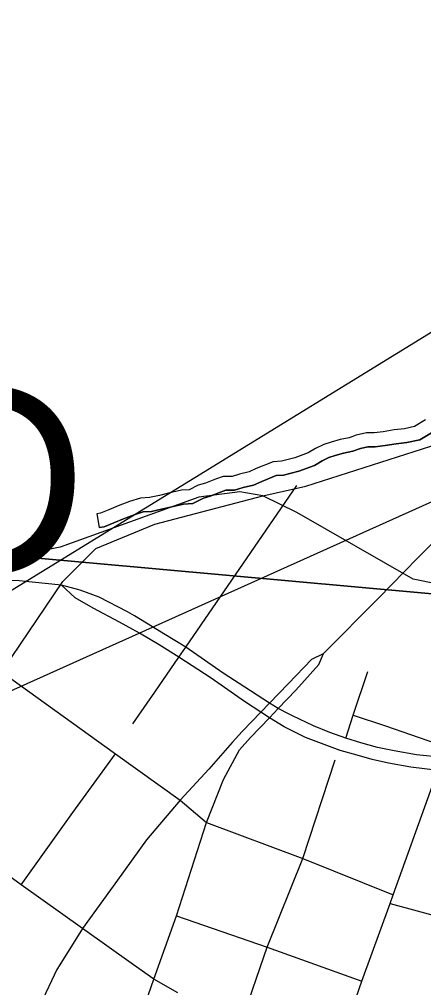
# Model space of a CAD drawing. Extents: x 0 to 34, y 0 to 22.
# Drawn here: x 6.172 to 6.446, y 17.525 to 18.183 of the extents above; entities that cross this region are included whole.
import ezdxf

# ---------------------------------------------------------------- set-up
doc = ezdxf.new("R2010")
doc.units = 0
for name, color, linetype in [('GM_X_City_Street', 7, 'Continuous'), ('GM_X_Corporation', 7, 'Continuous'), ('GM_X_County_Road', 7, 'Continuous'), ('GM_X_Minor_River', 7, 'Continuous'), ('GM_X_Rail_Line', 7, 'Continuous'), ('GM_X_State_Route', 7, 'Continuous'), ('GM_X_State_Shield', 7, 'Continuous'), ('SH_Text', 7, 'Continuous')]:
    doc.layers.add(name, color=color, linetype=linetype)

msp = doc.modelspace()

# ---------------------------------------------------------------- linework, layer by layer
at = {"layer": 'GM_X_City_Street'}
msp.add_line((6.36415, 17.61253), (6.38616, 17.67965), dxfattribs=at)
for points in [[(6.2612, 17.72194), (6.28, 17.7493), (6.28473, 17.75618), (6.36016, 17.86598)], [(6.39345, 17.69423), (6.39837, 17.70991), (6.40839, 17.73968)], [(6.24886, 17.70398), (6.26058, 17.72103), (6.2612, 17.72194)], [(6.39837, 17.70991), (6.4204, 17.70272), (6.45416, 17.69094)], [(6.42356, 17.58203), (6.4626, 17.57148), (6.5424, 17.55006), (6.55128, 17.54785), (6.59668, 17.54497), (6.63961, 17.54181), (6.68343, 17.53884), (6.724, 17.53565), (6.77379, 17.53127), (6.78578, 17.52971), (6.79728, 17.52841), (6.80563, 17.52971), (6.81063, 17.5362), (6.81212, 17.54251), (6.8136, 17.54882), (6.81838, 17.55467), (6.84087, 17.56848), (6.85537, 17.57783), (6.8618, 17.58197), (6.87167, 17.58814), (6.87749, 17.59623), (6.88172, 17.6097)]]:
    msp.add_lwpolyline(points, dxfattribs=at)
at = {"layer": 'GM_X_Corporation'}
msp.add_lwpolyline([(5.73858, 18.6518), (5.74815, 18.67394), (5.75334, 18.68633), (5.7584, 18.69266), (5.77868, 18.71988), (5.79472, 18.7434), (5.80014, 18.74934), (5.81047, 18.75404), (5.8223, 18.75795), (5.83453, 18.763), (5.8411, 18.76929), (5.84742, 18.78128), (5.8537, 18.79137), (5.85878, 18.79884), (5.87042, 18.81184), (5.87932, 18.82074), (5.88563, 18.84977), (6.74678, 18.77106), (6.66967, 17.77276), (6.08674, 17.82542), (5.72754, 17.97857)], dxfattribs=at)
msp.add_lwpolyline([(6.66967, 17.77276), (6.59067, 16.75631), (5.54549, 16.85525), (5.58671, 17.52328), (5.56589, 17.57675), (5.57345, 17.59363), (5.59139, 17.63529), (5.60336, 17.66382), (5.61551, 17.69993), (6.08674, 17.82542)], close=True, dxfattribs=at)
at = {"layer": 'GM_X_County_Road'}
for p, q in [((6.16031, 17.73884), (6.2371, 17.68367)), ((6.2371, 17.68367), (6.28094, 17.65216)), ((6.2793, 17.52138), (6.26301, 17.53064))]:
    msp.add_line(p, q, dxfattribs=at)
for points in [[(6.17297, 17.59461), (6.20803, 17.64395), (6.2371, 17.68367)], [(6.38826, 17.4828), (6.40417, 17.52939), (6.42356, 17.58203), (6.42561, 17.58786), (6.45112, 17.65905), (6.45599, 17.67231), (6.45928, 17.68124)], [(6.28094, 17.65216), (6.29877, 17.63696), (6.36415, 17.61253), (6.42561, 17.58786)], [(6.21471, 17.56504), (6.17297, 17.59461), (6.09606, 17.65088)], [(6.32286, 17.50224), (6.34012, 17.55227), (6.36415, 17.61253)], [(6.27858, 17.57367), (6.34012, 17.55227), (6.40417, 17.52939)], [(6.26301, 17.53064), (6.24921, 17.54047), (6.21471, 17.56504)]]:
    msp.add_lwpolyline(points, dxfattribs=at)
at = {"layer": 'GM_X_Minor_River'}
for points in [[(6.44753, 17.91048), (6.43995, 17.90592), (6.43312, 17.90441), (6.42629, 17.90365), (6.41871, 17.90251), (6.41264, 17.90175), (6.40733, 17.90175), (6.40051, 17.90023), (6.39558, 17.89834), (6.38951, 17.8972), (6.38344, 17.8953), (6.37851, 17.89378), (6.37282, 17.89113), (6.36789, 17.88809), (6.35879, 17.88467), (6.34968, 17.8824), (6.34399, 17.88202), (6.33262, 17.87747), (6.32769, 17.87519), (6.32124, 17.87367), (6.31631, 17.87215), (6.31024, 17.87215), (6.30493, 17.87026), (6.29811, 17.8676), (6.29318, 17.86608), (6.28711, 17.86305), (6.2818, 17.86267), (6.27307, 17.86077), (6.26701, 17.85925), (6.26018, 17.85774), (6.25411, 17.85736), (6.24653, 17.85508), (6.23894, 17.85204), (6.2325, 17.84939), (6.22681, 17.84711), (6.22453, 17.84673)], [(6.22608, 17.83741), (6.22937, 17.83794), (6.23606, 17.84062), (6.24251, 17.84327), (6.24966, 17.84613), (6.25579, 17.84798), (6.26151, 17.84833), (6.26918, 17.85004), (6.27523, 17.85155), (6.28315, 17.85327), (6.28966, 17.85374), (6.29671, 17.85727), (6.30122, 17.85865), (6.30824, 17.86139), (6.31188, 17.86269), (6.31774, 17.86269), (6.32372, 17.86453), (6.33079, 17.86619), (6.33637, 17.86877), (6.34612, 17.87267), (6.35116, 17.87301), (6.36161, 17.87562), (6.37207, 17.87955), (6.37732, 17.88278), (6.38192, 17.88493), (6.38624, 17.88626), (6.3918, 17.888), (6.39817, 17.88919), (6.40325, 17.89115), (6.40837, 17.89228), (6.41323, 17.89228), (6.42, 17.89313), (6.42752, 17.89426), (6.43468, 17.89506), (6.4435, 17.89702), (6.45266, 17.90251)], [(6.45266, 17.90251), (6.4435, 17.89702), (6.43468, 17.89506), (6.42752, 17.89426), (6.42, 17.89313), (6.41323, 17.89228), (6.40837, 17.89228), (6.40325, 17.89115), (6.39817, 17.88919), (6.3918, 17.888), (6.38624, 17.88626), (6.38192, 17.88493), (6.37732, 17.88278), (6.37207, 17.87955), (6.36161, 17.87562), (6.35116, 17.87301), (6.34612, 17.87267), (6.33637, 17.86877), (6.33079, 17.86619), (6.32372, 17.86453), (6.31774, 17.86269), (6.31188, 17.86269), (6.30824, 17.86139), (6.30122, 17.85865), (6.29671, 17.85727), (6.28966, 17.85374), (6.28315, 17.85327), (6.27523, 17.85155), (6.26918, 17.85004), (6.26151, 17.84833), (6.25579, 17.84798), (6.24966, 17.84613), (6.24251, 17.84327), (6.23606, 17.84062), (6.22937, 17.83794), (6.22608, 17.83739)], [(6.22453, 17.84673), (6.22608, 17.83741)]]:
    msp.add_lwpolyline(points, dxfattribs=at)
at = {"layer": 'GM_X_Rail_Line'}
for points in [[(6.33705, 17.85882), (6.36622, 17.8656), (6.55848, 17.92697), (6.74462, 17.99169), (6.92778, 18.05291)], [(5.19785, 15.33512), (5.23856, 15.69988), (5.25306, 15.832), (5.26931, 16.00821), (5.28851, 16.17841), (5.3068, 16.25578), (5.3233, 16.355), (5.32062, 16.40147), (5.32471, 16.46786), (5.38344, 16.63306), (5.40116, 16.66967), (5.70831, 17.10401), (6.13763, 17.70647), (6.20126, 17.80077), (6.22365, 17.82316), (6.26385, 17.83966), (6.33705, 17.85882)], [(6.33705, 17.85882), (6.32143, 17.86158), (6.29356, 17.85805), (6.19948, 17.82398), (6.16068, 17.81615), (6.13464, 17.81498), (6.09914, 17.82014)], [(7.14388, 17.76726), (7.10511, 17.74539), (7.0755, 17.73424), (7.05569, 17.73088), (7.03341, 17.73151), (6.80042, 17.75695), (6.53873, 17.78634), (6.48811, 17.79234), (6.43899, 17.80228), (6.36006, 17.84756), (6.33705, 17.85882)]]:
    msp.add_lwpolyline(points, dxfattribs=at)
at = {"layer": 'GM_X_State_Route'}
for p, q in [((6.34165, 17.7182), (6.33574, 17.71194)), ((6.34149, 17.70814), (6.34749, 17.71443)), ((6.27858, 17.57367), (6.29877, 17.63696)), ((6.26301, 17.53064), (6.27858, 17.57367)), ((6.21471, 17.56504), (6.1993, 17.5404)), ((6.24829, 17.48825), (6.26301, 17.53064))]:
    msp.add_line(p, q, dxfattribs=at)
for points in [[(6.37813, 17.75191), (6.41554, 17.78944), (6.44214, 17.81649), (6.46775, 17.84237), (6.49724, 17.87213), (6.52185, 17.89683), (6.54331, 17.9183)], [(6.20051, 17.79832), (6.1717, 17.80124), (6.15036, 17.80198), (6.12975, 17.80308), (6.10951, 17.80235), (6.10404, 17.80273), (6.09369, 17.80345), (6.08228, 17.80566), (6.04958, 17.81933), (6.03751, 17.82758), (6.01975, 17.8415), (6.00653, 17.85226)], [(6.35489, 17.71057), (6.34749, 17.71443), (6.34165, 17.7182), (6.3288, 17.7265), (6.31004, 17.7385), (6.28473, 17.75618), (6.26983, 17.76528), (6.26227, 17.76986), (6.24994, 17.77733), (6.24512, 17.78024), (6.22592, 17.79016), (6.21307, 17.79494), (6.20051, 17.79832)], [(6.45599, 17.67231), (6.43742, 17.67461), (6.42244, 17.6773), (6.41137, 17.67976), (6.40114, 17.68269), (6.3896, 17.68607), (6.37869, 17.69), (6.36594, 17.69488), (6.35146, 17.70209), (6.34149, 17.70814), (6.33574, 17.71194), (6.32474, 17.71919), (6.30193, 17.7352), (6.28, 17.7493), (6.26681, 17.7577), (6.25328, 17.76559), (6.2398, 17.77308), (6.22204, 17.78272), (6.20964, 17.78971), (6.20051, 17.79832)], [(6.34165, 17.7182), (6.35423, 17.73134), (6.37031, 17.74791), (6.37813, 17.75191)], [(6.34749, 17.71443), (6.3594, 17.72685), (6.37497, 17.74436), (6.37813, 17.75191)], [(6.33574, 17.71194), (6.32309, 17.69876), (6.31622, 17.69137), (6.30032, 17.67328), (6.28094, 17.65216)], [(6.29877, 17.63696), (6.31031, 17.66618), (6.32114, 17.68639), (6.32879, 17.69479), (6.34149, 17.70814)], [(6.45928, 17.68124), (6.44141, 17.6831), (6.42627, 17.6857), (6.41497, 17.68809), (6.40356, 17.69126), (6.39345, 17.69423), (6.38251, 17.69813), (6.37136, 17.70265), (6.35711, 17.70942), (6.35489, 17.71057)], [(6.28094, 17.65216), (6.25811, 17.62523), (6.23851, 17.59797), (6.21471, 17.56504)], [(6.1993, 17.5404), (6.19725, 17.53712), (6.18618, 17.51362)]]:
    msp.add_lwpolyline(points, dxfattribs=at)
at = {"layer": 'SH_Text'}
for p, q in [((6.89286, 18.24186), (5.75801, 17.54321)), ((5.75801, 17.54321), (6.89286, 18.05332))]:
    msp.add_line(p, q, dxfattribs=at)

# ---------------------------------------------------------------- texts
at = {"layer": 'GM_X_State_Shield'}
msp.add_text('122D', height=0.128788, dxfattribs=at).set_placement((5.80586, 17.80547))

doc.saveas('drawing.dxf')
